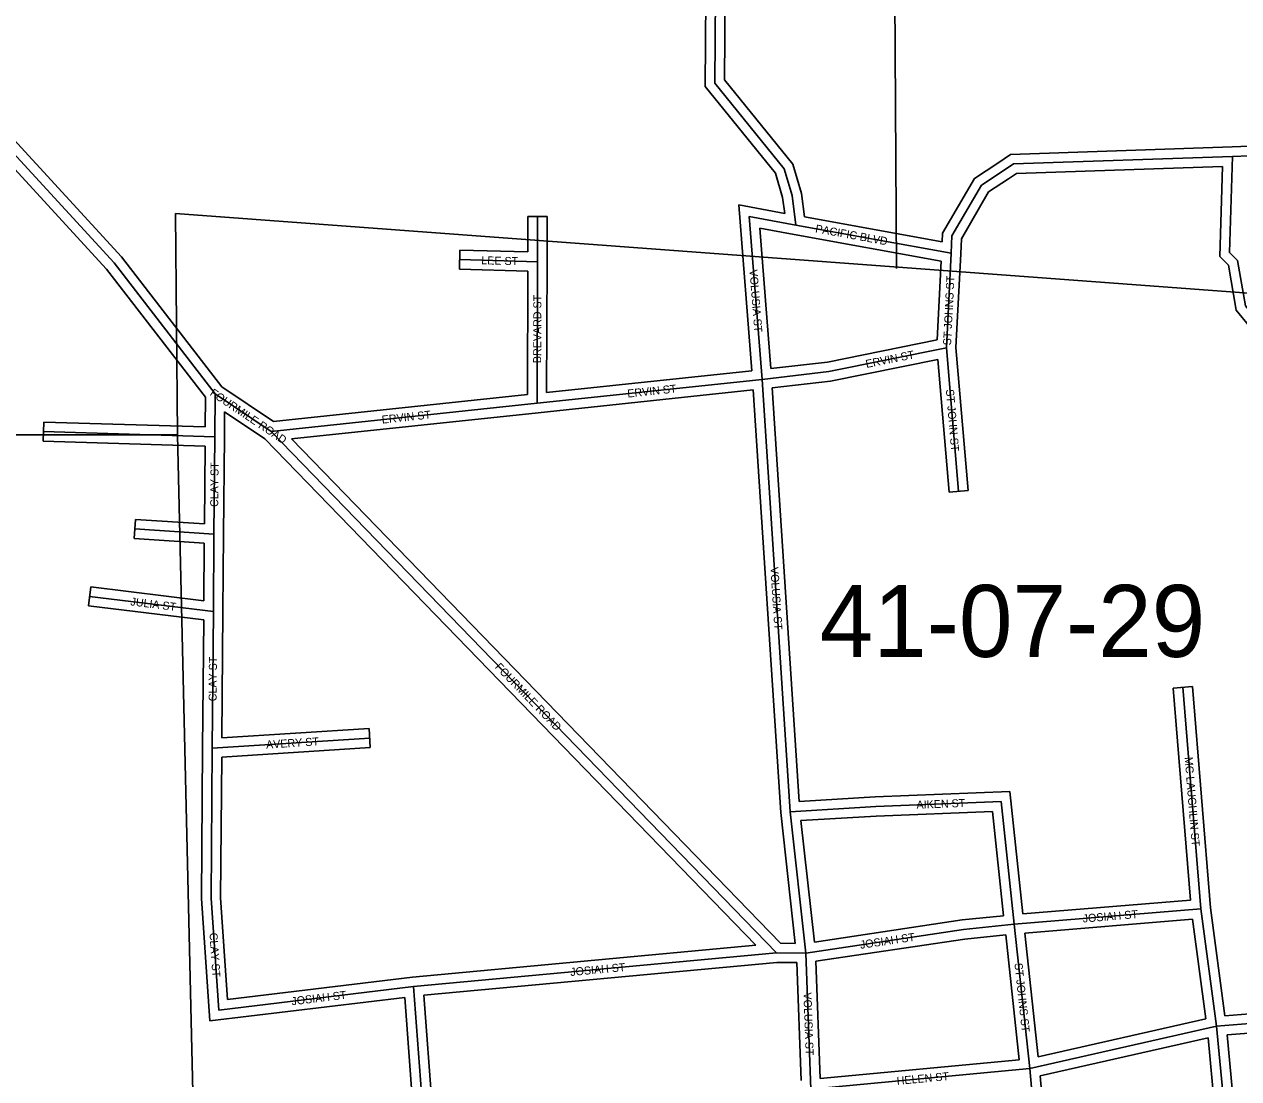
# Model space of a CAD drawing. Extents: x 418523 to 616617, y 1878279 to 2196743.
# Drawn here: x 544325 to 548119, y 2022410 to 2025705 of the extents above; entities that cross this region are included whole.
import ezdxf

# ---------------------------------------------------------------- set-up
doc = ezdxf.new("R2010")
doc.units = 0
for name, color, linetype in [('Level 1', 7, 'Continuous'), ('Level 2', 7, 'Continuous'), ('Level 31', 7, 'Continuous'), ('Level 32', 7, 'Continuous'), ('Level 34', 7, 'Continuous')]:
    doc.layers.add(name, color=color, linetype=linetype)

msp = doc.modelspace()

# ---------------------------------------------------------------- linework, layer by layer
at = {"layer": 'Level 1'}
for p, q in [((547018.6, 2029813.16), (547049.47, 2024941.929)), ((544803.378, 2024421.858), (544796.972, 2025112.883)), ((552242.944, 2024561.628), (544796.972, 2025112.883)), ((541775.533, 2024422.111), (544803.378, 2024421.858)), ((544803.378, 2024421.858), (544903.836, 2020159.573))]:
    msp.add_line(p, q, dxfattribs=at)
at = {"layer": 'Level 31'}
for p, q in [((548099.115, 2025291.465), (548490.801, 2025307.036)), ((545927.949, 2024962.654), (545928.374, 2025103.753)), ((546629.969, 2024595.06), (546589.665, 2025103.583)), ((546589.665, 2025103.583), (546735.342, 2025076.962)), ((546735.342, 2025076.962), (547220.195, 2024988.961)), ((545927.949, 2024962.654), (545684.935, 2024969.206)), ((547205.375, 2024693.711), (547220.195, 2024988.961)), ((545926.618, 2024520.442), (545927.949, 2024962.654)), ((546838.54, 2024619.528), (547205.375, 2024693.711)), ((547205.375, 2024693.711), (547243.65, 2024245.563)), ((545926.618, 2024520.442), (546629.969, 2024595.06)), ((546629.969, 2024595.06), (546838.54, 2024619.528)), ((546717.822, 2023244.151), (546629.969, 2024595.06)), ((544919.929, 2024415.85), (544920.97, 2024549.675)), ((545095.525, 2024432.407), (544920.97, 2024549.675)), ((545095.525, 2024432.407), (545926.618, 2024520.442)), ((544919.929, 2024415.85), (544384.47, 2024431.667)), ((544917.419, 2024111.106), (544919.929, 2024415.85)), ((546674.991, 2022802.792), (545095.525, 2024432.407)), ((544917.419, 2024111.106), (544669.993, 2024127.498)), ((544915.417, 2023869.641), (544917.419, 2024111.106)), ((544915.417, 2023869.641), (544528.976, 2023917.004)), ((544911.902, 2023442.711), (544915.417, 2023869.641)), ((548000.915, 2022940.672), (547944.339, 2023632.891)), ((544911.902, 2023442.711), (545403.79, 2023474.309)), ((544908.26, 2022973.958), (544911.902, 2023442.711)), ((546717.822, 2023244.151), (546984.682, 2023260.445)), ((547376.706, 2023276.004), (546984.682, 2023260.445)), ((547417.395, 2022892.219), (547376.706, 2023276.004)), ((546766.886, 2022802.516), (546717.822, 2023244.151)), ((544908.26, 2022973.958), (544932.23, 2022624.041)), ((547417.395, 2022892.219), (548000.915, 2022940.672)), ((548049.9, 2022573.955), (548000.915, 2022940.672)), ((547258.905, 2022875.961), (547417.395, 2022892.219)), ((547466.125, 2022441.859), (547417.395, 2022892.219)), ((546766.886, 2022802.516), (547258.905, 2022875.961)), ((545541.185, 2022697.471), (546674.991, 2022802.792)), ((546766.886, 2022802.516), (546674.991, 2022802.792)), ((546782.41, 2022377.348), (546766.886, 2022802.516)), ((544932.23, 2022624.041), (545541.185, 2022697.471)), ((545605.405, 2021821.939), (545541.185, 2022697.471)), ((548667.015, 2022622.32), (548049.9, 2022573.955)), ((547466.125, 2022441.859), (548049.9, 2022573.955)), ((548130.999, 2021706.743), (548049.9, 2022573.955)), ((546782.41, 2022377.348), (547466.125, 2022441.859)), ((547490.318, 2022158.493), (547466.125, 2022441.859))]:
    msp.add_line(p, q, dxfattribs=at)
for points in [[(544920.97, 2024549.675), (544605.033, 2024959.033), (543715.724, 2025928.378), (543399.513, 2026137.733), (541751.558, 2027150.936)], [(546735.342, 2025076.962), (546723.262, 2025170.096), (546698.48, 2025253.45), (546482.23, 2025520.664), (546492.364, 2026893.101)], [(547383.195, 2025246.313), (547415.262, 2025268.037), (548099.115, 2025291.465)], [(548859.02, 2022721.762), (548768.348, 2023138.787), (548660.661, 2023372.576), (548603.288, 2023689.495), (548520.368, 2023939.576), (548429.235, 2024090.036), (548346.585, 2024323.753), (548313.095, 2024356.945), (548180.925, 2024774.093), (548139.563, 2024824.401), (548114.95, 2024966.303), (548089.991, 2024991.106), (548099.115, 2025291.465)], [(547220.195, 2024988.961), (547222.893, 2025043.503), (547315.254, 2025201.785), (547383.195, 2025246.313)]]:
    msp.add_lwpolyline(points, dxfattribs=at)
at = {"layer": 'Level 32'}
for p, q in [((548097.925, 2025321.441), (548489.06, 2025336.991)), ((546597.754, 2024621.811), (546556.675, 2025140.108)), ((546556.675, 2025140.108), (546700.305, 2025113.862)), ((545898.042, 2024993.471), (545898.374, 2025103.844)), ((545898.374, 2025103.844), (545958.375, 2025103.662)), ((545957.95, 2024962.562), (545958.375, 2025103.662)), ((546762.274, 2025102.565), (547191.921, 2025024.583)), ((546657.415, 2024628.486), (546622.655, 2025067.056)), ((546622.655, 2025067.056), (546729.95, 2025047.45)), ((546729.985, 2025047.443), (547188.913, 2024964.147)), ((545684.127, 2024939.216), (545685.744, 2024999.196)), ((545898.042, 2024993.471), (545685.744, 2024999.196)), ((547235.441, 2024694.236), (547250.159, 2024987.456)), ((545897.861, 2024933.452), (545684.127, 2024939.216)), ((545896.699, 2024547.441), (545897.861, 2024933.452)), ((545956.72, 2024553.805), (545957.95, 2024962.562)), ((547176.582, 2024718.495), (547188.913, 2024964.147)), ((546833.811, 2024649.179), (547176.582, 2024718.495)), ((547235.441, 2024694.236), (547273.542, 2024248.116)), ((546657.415, 2024628.486), (546833.811, 2024649.179)), ((546843.271, 2024589.876), (547178.348, 2024657.636)), ((547178.347, 2024657.636), (547213.759, 2024243.011)), ((545956.72, 2024553.805), (546597.754, 2024621.811)), ((546661.755, 2024568.582), (546843.271, 2024589.876)), ((545103.206, 2024463.389), (544941.744, 2024571.861)), ((545929.783, 2024490.608), (546602.06, 2024561.929)), ((546687.93, 2023241.519), (546602.06, 2024561.929)), ((546745.821, 2023275.916), (546661.755, 2024568.581)), ((544890.169, 2024446.741), (544890.89, 2024539.546)), ((545103.206, 2024463.388), (545896.699, 2024547.441)), ((544949.929, 2024415.616), (544950.536, 2024493.669)), ((545076.178, 2024409.262), (544950.537, 2024493.669)), ((545159.932, 2024409.061), (545929.778, 2024490.608)), ((544383.585, 2024401.679), (544385.355, 2024461.655)), ((544890.169, 2024446.741), (544385.355, 2024461.655)), ((544889.688, 2024386.728), (544383.585, 2024401.679)), ((544947.419, 2024110.859), (544949.929, 2024415.601)), ((546609.873, 2022826.871), (545076.178, 2024409.262)), ((546687.731, 2022832.754), (545159.932, 2024409.06)), ((544887.681, 2024143.143), (544889.689, 2024386.729)), ((547273.542, 2024248.116), (547213.759, 2024243.011)), ((544668.01, 2024097.563), (544671.976, 2024157.433)), ((544887.681, 2024143.143), (544671.976, 2024157.433)), ((544887.185, 2024083.042), (544668.01, 2024097.563)), ((544945.417, 2023869.391), (544947.419, 2024110.857)), ((544885.697, 2023903.507), (544887.185, 2024083.043)), ((544525.328, 2023887.226), (544532.625, 2023946.781)), ((544885.696, 2023903.507), (544532.625, 2023946.781)), ((544885.199, 2023843.118), (544525.328, 2023887.226)), ((544942.168, 2023474.716), (544945.417, 2023869.392)), ((544881.903, 2023442.957), (544885.198, 2023843.118)), ((547914.438, 2023630.446), (547974.24, 2023635.333)), ((547968.575, 2022968.091), (547914.438, 2023630.446)), ((548030.755, 2022943.881), (547974.24, 2023635.333)), ((544942.168, 2023474.716), (545401.866, 2023504.247)), ((545401.866, 2023504.247), (545405.714, 2023444.371)), ((544878.252, 2022973.048), (544881.903, 2023442.943)), ((544938.268, 2022974.867), (544941.685, 2023414.56)), ((544941.685, 2023414.561), (545405.714, 2023444.371)), ((547403.58, 2023307.094), (546983.173, 2023290.408)), ((547444.137, 2022924.542), (547403.58, 2023307.094)), ((546745.821, 2023275.916), (546983.173, 2023290.409)), ((546733.358, 2022832.616), (546687.93, 2023241.519)), ((546751.121, 2023216.126), (546986.193, 2023230.479)), ((547349.835, 2023244.912), (546986.193, 2023230.48)), ((547384.388, 2022918.991), (547349.835, 2023244.912)), ((546793.265, 2022836.786), (546751.12, 2023216.126)), ((544878.252, 2022973.048), (544904.46, 2022590.474)), ((544938.268, 2022974.867), (544960.001, 2022657.607)), ((547444.137, 2022924.542), (547968.575, 2022968.091)), ((547255.158, 2022905.735), (547384.387, 2022918.991)), ((548075.877, 2022606.082), (548030.755, 2022943.881)), ((546793.265, 2022836.786), (547255.159, 2022905.735)), ((547450.531, 2022864.865), (547974.958, 2022908.412)), ((548016.533, 2022597.163), (547974.958, 2022908.412)), ((546797.846, 2022776.804), (547262.654, 2022846.186)), ((547262.655, 2022846.186), (547390.779, 2022859.329)), ((547433.026, 2022468.868), (547390.778, 2022859.329)), ((547492.332, 2022478.547), (547450.531, 2022864.866)), ((545538.003, 2022727.304), (546609.873, 2022826.871)), ((546733.357, 2022832.616), (546687.731, 2022832.754)), ((545573.26, 2022670.32), (546676.338, 2022772.786)), ((546737.958, 2022772.602), (546676.338, 2022772.786)), ((546751.425, 2022403.781), (546737.958, 2022772.602)), ((546811.233, 2022410.201), (546797.846, 2022776.804)), ((544960.002, 2022657.607), (545538.003, 2022727.304)), ((544904.459, 2022590.474), (545513.566, 2022663.921)), ((545573.335, 2021849.056), (545513.565, 2022663.921)), ((545633.015, 2021855.645), (545573.26, 2022670.319)), ((548694.606, 2022654.573), (548075.877, 2022606.081)), ((547492.331, 2022478.547), (548016.534, 2022597.163)), ((548639.425, 2022590.065), (548082.607, 2022546.424)), ((547498.24, 2022418.366), (548023.21, 2022537.155)), ((548098.347, 2021733.705), (548023.211, 2022537.155)), ((548158.012, 2021740.095), (548082.607, 2022546.424)), ((546811.232, 2022410.201), (547433.026, 2022468.869)), ((547520.176, 2022161.443), (547498.24, 2022418.366))]:
    msp.add_line(p, q, dxfattribs=at)
for points in [[(544941.744, 2024571.86), (544628.003, 2024978.374), (543735.348, 2025951.366), (543415.655, 2026163.026), (541783.04, 2027166.797)], [(544890.89, 2024539.546), (544582.063, 2024939.692), (543696.1, 2025905.391), (543383.371, 2026112.44), (541735.845, 2027125.378)], [(546700.305, 2025113.862), (546693.82, 2025163.852), (546671.417, 2025239.2), (546452.151, 2025510.142), (546462.365, 2026893.321)], [(546762.275, 2025102.564), (546752.705, 2025176.34), (546725.541, 2025267.699), (546512.31, 2025531.186), (546522.364, 2026892.879)], [(547366.368, 2025271.151), (547405.594, 2025297.725), (548098.089, 2025321.448)], [(547191.921, 2025024.583), (547193.29, 2025052.299), (547292.901, 2025223.005), (547366.368, 2025271.151)], [(547400.022, 2025221.476), (547424.93, 2025238.35), (548068.158, 2025260.386)], [(548829.705, 2022715.389), (548739.728, 2023129.211), (548631.819, 2023363.483), (548574.145, 2023682.065), (548492.955, 2023926.925), (548401.978, 2024077.13), (548320.59, 2024307.278), (548286.729, 2024340.839), (548154.074, 2024759.512), (548111.358, 2024811.468), (548087.024, 2024951.76), (548059.609, 2024979.002), (548068.158, 2025260.385)], [(547250.16, 2024987.479), (547252.495, 2025034.707), (547337.606, 2025180.565), (547400.022, 2025221.476)]]:
    msp.add_lwpolyline(points, dxfattribs=at)

# ---------------------------------------------------------------- texts
at = {"layer": 'Level 2'}
msp.add_text('41-07-29', height=225, dxfattribs=at).set_placement((546809.854, 2023727.709))
at = {"layer": 'Level 34'}
for s, height, rotation, p in [('PACIFIC BLVD', 25, 349.712125, (546794.605, 2025054.594)), ('LEE ST', 25, 358.454761, (545752.265, 2024954.887)), ('VOLUSIA ST', 25, 274.530636, (546590.302, 2024937.347)), ('ST JOHNS ST', 25, 87.125314, (547220.01, 2024700.998)), ('BREVARD ST', 24.9992, 89.826447, (545939.49, 2024645.61)), ('ERVIN ST', 25, 11.431669, (546955.9, 2024630.509)), ('FOURMILE ROAD', 25, 326.105736, (544902.45, 2024547.057)), ('ERVIN ST', 25, 6.055103, (546210.081, 2024537.946)), ('ST JOHN ST', 25, 274.880597, (547203.977, 2024563.191)), ('ERVIN ST', 24.9992, 6.045939, (545442.86, 2024456.631)), ('CLAY ST', 25, 89.527, (544930.619, 2024196.292)), ('VOLUSIA ST', 25, 273.719831, (546655.628, 2024007.898)), ('JULIA ST', 25, 353.011731, (544655.495, 2023888.906)), ('CLAY ST', 25, 89.5272, (544925.605, 2023588.989)), ('FOURMILE ROAD', 25, 314.10385, (545793.424, 2023694.392)), ('AVERY ST', 25, 3.674967, (545080.854, 2023441.039)), ('MC LAUGHLIN ST', 24.99916, 274.671553, (547949.665, 2023414.306)), ('AIKEN ST', 25, 2.272183, (547112.739, 2023253.02)), ('JOSIAH ST', 25, 4.746092, (547632.504, 2022897.539)), ('CLAY ST', 25, 273.917819, (544903.19, 2022865.077)), ('JOSIAH ST', 25, 8.489322, (546937.641, 2022815.37)), ('JOSIAH ST', 24.9992, 5.306372, (546031.628, 2022730.477)), ('ST JOHNS ST', 25, 276.174547, (547418.05, 2022769.969)), ('JOSIAH ST', 24.9992, 6.875031, (545160.817, 2022639.017)), ('VOLUSIA ST', 25, 272.090167, (546758.899, 2022678.709)), ('HELEN ST', 25, 5.389386, (547051.596, 2022390.192))]:
    msp.add_text(s, height=height, rotation=rotation, dxfattribs=at).set_placement(p)

doc.saveas('drawing.dxf')
